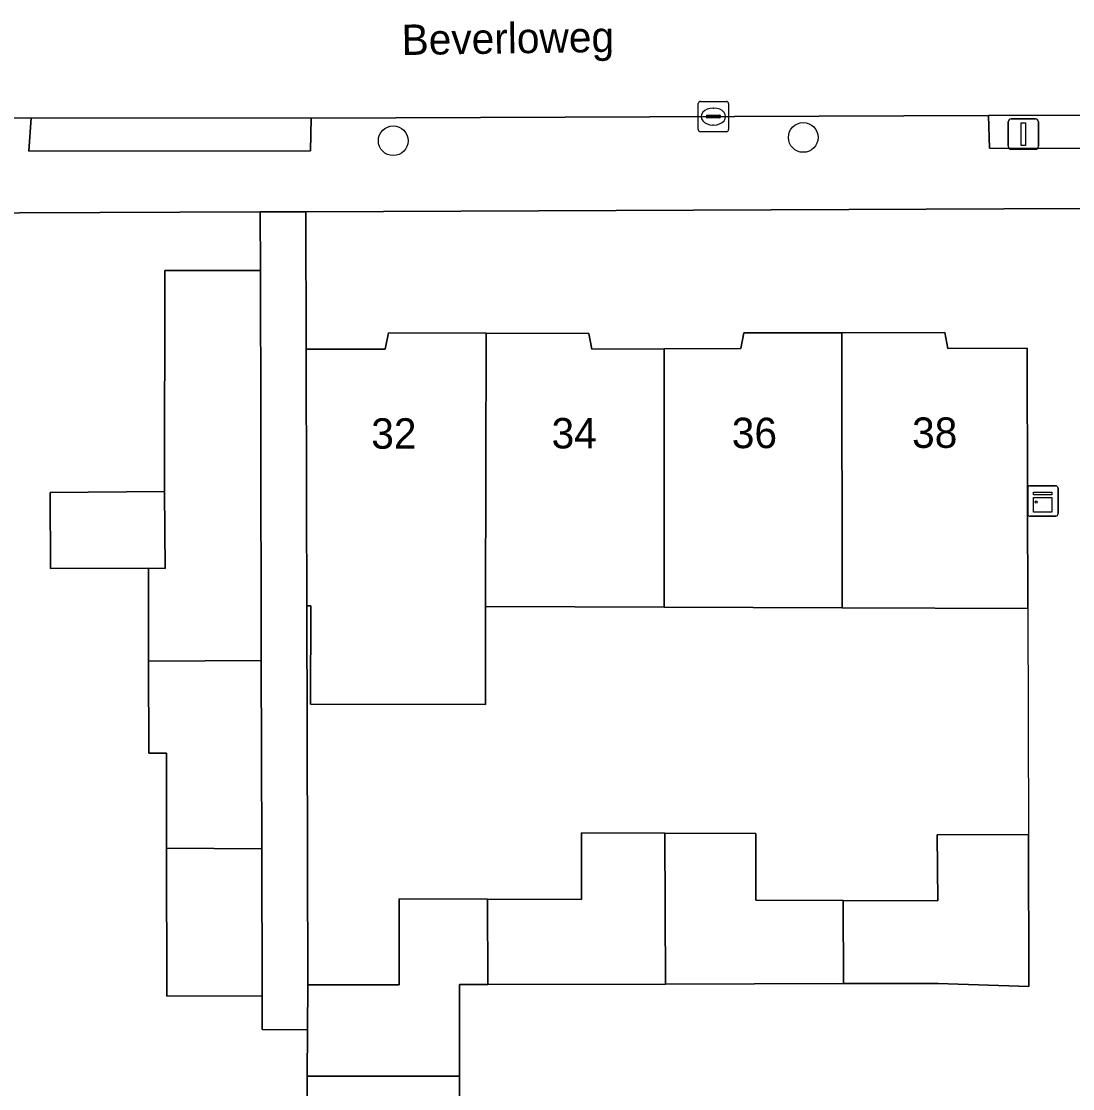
# Model space of a CAD drawing. Extents: x 160732 to 162107, y 387428 to 388479.
# Drawn here: x 161090.63 to 161125.2, y 388098.03 to 388133.13 of the extents above; entities that cross this region are included whole.
import ezdxf

# ---------------------------------------------------------------- set-up
doc = ezdxf.new("R2010")
doc.units = 0
for name, color, linetype in [('IMGEO_Boom', 7, 'Continuous'), ('IMGEO_Erf', 7, 'Continuous'), ('IMGEO_Kast', 7, 'Continuous'), ('IMGEO_Kolk', 7, 'Continuous'), ('IMGEO_Lichtmast', 7, 'Continuous'), ('IMGEO_Muur', 7, 'Continuous'), ('IMGEO_Openbare_ruimte_label', 7, 'Continuous'), ('IMGEO_Pand', 7, 'Continuous'), ('IMGEO_Pand_nummerreeks', 7, 'Continuous'), ('IMGEO_Rijbaan_lokaal_open', 7, 'Continuous'), ('IMGEO_Voetpad_open', 7, 'Continuous')]:
    doc.layers.add(name, color=color, linetype=linetype)

msp = doc.modelspace()

# ---------------------------------------------------------------- linework, layer by layer
at = {"layer": 'IMGEO_Boom'}
for centre in [(161116.346, 388129.315), (161102.862, 388129.207)]:
    msp.add_circle(centre, 0.489, dxfattribs=at)
at = {"layer": 'IMGEO_Erf'}
for points in [[(161130.593, 388126.998), (161099.983, 388126.872), (161100.002, 388122.354), (161102.602, 388122.352), (161102.71, 388122.884), (161105.922, 388122.876), (161109.289, 388122.868), (161109.397, 388122.356), (161111.776, 388122.366), (161114.294, 388122.376), (161114.386, 388122.892), (161117.616, 388122.893), (161120.996, 388122.895), (161121.1, 388122.377), (161123.704, 388122.389), (161123.718, 388117.39), (161123.728, 388113.82), (161117.624, 388113.843), (161111.774, 388113.865), (161105.899, 388113.888), (161105.891, 388110.659), (161100.146, 388110.68), (161100.158, 388113.909), (161100.023, 388113.91), (161100.053, 388101.44), (161103.053, 388101.448), (161103.053, 388104.269), (161105.958, 388104.258), (161109.053, 388104.246), (161109.053, 388106.446), (161111.796, 388106.435), (161114.783, 388106.424), (161114.783, 388104.224), (161117.659, 388104.213), (161120.765, 388104.201), (161120.75, 388106.382), (161123.749, 388106.39), (161123.763, 388101.39), (161120.783, 388101.49), (161117.669, 388101.483), (161111.811, 388101.469), (161105.975, 388101.455), (161105.045, 388101.453), (161105.045, 388098.434), (161105.045, 388095.415)], [(161098.485, 388126.866), (161074.731, 388126.768)], [(161100.024, 388097.115), (161100.033, 388098.434), (161100.043, 388099.962), (161098.554, 388099.972), (161098.551, 388101.083), (161095.422, 388101.076), (161095.41, 388105.939), (161095.403, 388109.066), (161094.824, 388109.065), (161094.817, 388112.09), (161094.81, 388115.145), (161091.591, 388115.138), (161091.584, 388117.637), (161095.336, 388117.665), (161095.354, 388124.944), (161098.493, 388124.936), (161098.485, 388126.866)]]:
    msp.add_lwpolyline(points, dxfattribs=at)
at = {"layer": 'IMGEO_Kast'}
for p, q in [((161123.8, 388117.859), (161124.641, 388117.859)), ((161124.641, 388117.859), (161123.8, 388117.859)), ((161123.725, 388116.934), (161123.725, 388117.775)), ((161123.725, 388117.775), (161123.725, 388116.934)), ((161124.725, 388117.784), (161124.725, 388116.943)), ((161124.725, 388116.943), (161124.725, 388117.784)), ((161124.65, 388116.859), (161123.809, 388116.859)), ((161123.809, 388116.859), (161124.65, 388116.859))]:
    msp.add_line(p, q, dxfattribs=at)
for points in [[(161123.92, 388117.649), (161124.52, 388117.649), (161124.52, 388117.564), (161123.92, 388117.564), (161123.92, 388117.649)], [(161123.92, 388117.474), (161124.52, 388117.474), (161124.52, 388116.985), (161123.92, 388116.985), (161123.92, 388117.474)]]:
    msp.add_lwpolyline(points, dxfattribs=at)
msp.add_circle((161124.004, 388117.323), 0.0377, dxfattribs=at)
for centre, start, end in [((161123.803, 388117.781), 92.4484, 184.2845), ((161123.803, 388117.781), 92.4484, 184.2845), ((161124.647, 388117.781), 2.4484, 94.2845), ((161124.647, 388117.781), 2.4484, 94.2845), ((161123.803, 388116.937), 182.4484, 274.2845), ((161123.803, 388116.937), 182.4484, 274.2845), ((161124.647, 388116.937), 272.4484, 4.2845), ((161124.647, 388116.937), 272.4484, 4.2845)]:
    msp.add_arc(centre, 0.0779, start, end, dxfattribs=at)
at = {"layer": 'IMGEO_Kolk'}
for p, q in [((161112.965, 388130.501), (161113.817, 388130.501)), ((161112.89, 388129.575), (161112.89, 388130.427)), ((161113.378, 388130.281), (161113.403, 388130.281)), ((161113.891, 388130.427), (161113.891, 388129.575)), ((161113.149, 388129.995), (161113.149, 388130.007)), ((161113.587, 388129.958), (161113.189, 388129.958)), ((161113.192, 388130.044), (161113.59, 388130.044)), ((161113.633, 388130.007), (161113.633, 388129.995)), ((161113.817, 388129.501), (161112.965, 388129.501)), ((161113.401, 388129.721), (161113.376, 388129.721))]:
    msp.add_line(p, q, dxfattribs=at)
for points in [[(161112.965, 388130.501), (161113.817, 388130.501)], [(161112.89, 388129.575), (161112.89, 388130.427)], [(161113.891, 388130.427), (161113.891, 388129.575)], [(161113.817, 388129.501), (161112.965, 388129.501)]]:
    msp.add_lwpolyline(points, dxfattribs=at)
for centre, radius, start, end in [((161112.967, 388130.425), 0.0765, 91.552, 178.448), ((161112.967, 388130.425), 0.0765, 91.552, 178.448), ((161113.815, 388130.425), 0.0765, 1.552, 88.448), ((161113.815, 388130.425), 0.0765, 1.552, 88.448), ((161113.189, 388130.004), 0.0403, 85.8775, 175.7526), ((161113.186, 388129.994), 0.0366, 178.938, 274.7102), ((161113.59, 388130.001), 0.043, 264.8664, 352.4533), ((161113.594, 388130.006), 0.0386, 1.7309, 96.639), ((161112.967, 388129.577), 0.0765, 181.552, 268.448), ((161112.967, 388129.577), 0.0765, 181.552, 268.448), ((161113.815, 388129.577), 0.0765, 271.552, 358.448), ((161113.815, 388129.577), 0.0765, 271.552, 358.448)]:
    msp.add_arc(centre, radius, start, end, dxfattribs=at)
for centre, major_axis, ratio, start_param, end_param in [((161113.377, 388130.001), (-0.387, 0.002), 0.722429, 4.712389, 7.853982), ((161113.402, 388130.001), (-0.39, 0.002), 0.717154, 1.570796, 4.712389)]:
    msp.add_ellipse(centre, major_axis=major_axis, ratio=ratio, start_param=start_param, end_param=end_param, dxfattribs=at)
at = {"layer": 'IMGEO_Lichtmast'}
for p, q in [((161123.087, 388129.026), (161123.087, 388129.826)), ((161123.087, 388129.826), (161123.087, 388129.026)), ((161123.187, 388129.926), (161123.977, 388129.926)), ((161123.977, 388129.926), (161123.187, 388129.926)), ((161124.077, 388129.826), (161124.077, 388129.026)), ((161124.077, 388129.026), (161124.077, 388129.826)), ((161123.977, 388128.926), (161123.187, 388128.926)), ((161123.187, 388128.926), (161123.977, 388128.926))]:
    msp.add_line(p, q, dxfattribs=at)
msp.add_lwpolyline([(161123.507, 388129.801), (161123.657, 388129.801), (161123.657, 388129.051), (161123.507, 388129.051), (161123.507, 388129.801)], dxfattribs=at)
for centre, start, end in [((161123.187, 388129.826), 90, 180), ((161123.187, 388129.826), 90, 180), ((161123.977, 388129.826), 0, 90), ((161123.977, 388129.826), 360, 90), ((161123.187, 388129.026), 180, 270), ((161123.187, 388129.026), 180, 270), ((161123.977, 388129.026), 270, 0), ((161123.977, 388129.026), 270, 0)]:
    msp.add_arc(centre, 0.1, start, end, dxfattribs=at)
at = {"layer": 'IMGEO_Muur'}
msp.add_lwpolyline([(161123.728, 388113.82), (161123.749, 388106.39)], dxfattribs=at)
at = {"layer": 'IMGEO_Pand'}
for points in [[(161098.524, 388112.114), (161098.505, 388119.937), (161098.493, 388124.936), (161095.354, 388124.944), (161095.336, 388117.665), (161095.363, 388115.141), (161094.81, 388115.145), (161094.817, 388112.09)], [(161105.922, 388122.876), (161102.71, 388122.884), (161102.602, 388122.352), (161100.002, 388122.354), (161100.014, 388117.355), (161100.023, 388113.91), (161100.158, 388113.909), (161100.146, 388110.68), (161105.891, 388110.659), (161105.899, 388113.888)], [(161105.899, 388113.888), (161111.774, 388113.865), (161111.776, 388122.366), (161109.397, 388122.356), (161109.289, 388122.868), (161105.922, 388122.876)], [(161111.774, 388113.865), (161117.624, 388113.843), (161117.616, 388122.893), (161114.386, 388122.892), (161114.294, 388122.376), (161111.776, 388122.366)], [(161123.728, 388113.82), (161123.718, 388117.39), (161123.704, 388122.389), (161121.1, 388122.377), (161120.996, 388122.895), (161117.616, 388122.893), (161117.624, 388113.843)], [(161095.336, 388117.665), (161091.584, 388117.637), (161091.591, 388115.138), (161094.81, 388115.145), (161095.363, 388115.141)], [(161094.817, 388112.09), (161094.824, 388109.065), (161095.403, 388109.066), (161095.41, 388105.939), (161098.539, 388105.913), (161098.524, 388112.114)], [(161105.975, 388101.498), (161105.975, 388101.455), (161111.811, 388101.469), (161111.796, 388106.435), (161109.053, 388106.446), (161109.053, 388104.246), (161105.958, 388104.258)], [(161111.811, 388101.469), (161117.669, 388101.483), (161117.659, 388104.213), (161114.783, 388104.224), (161114.783, 388106.424), (161111.796, 388106.435)], [(161120.783, 388101.49), (161123.763, 388101.39), (161123.749, 388106.39), (161120.75, 388106.382), (161120.765, 388104.201), (161117.659, 388104.213), (161117.669, 388101.483)], [(161095.41, 388105.939), (161095.422, 388101.076), (161098.551, 388101.083), (161098.539, 388105.913)], [(161105.045, 388101.453), (161105.975, 388101.455), (161105.975, 388101.498), (161105.958, 388104.258), (161103.053, 388104.269), (161103.053, 388101.448), (161100.053, 388101.44), (161100.043, 388099.962), (161100.033, 388098.434), (161105.045, 388098.434)], [(161105.045, 388095.415), (161105.045, 388098.434), (161100.033, 388098.434), (161100.024, 388097.115), (161100.044, 388095.415)]]:
    msp.add_lwpolyline(points, close=True, dxfattribs=at)
at = {"layer": 'IMGEO_Rijbaan_lokaal_open'}
for points in [[(161072.559, 388129.937), (161090.955, 388129.958)], [(161090.955, 388129.958), (161100.162, 388129.953)], [(161100.162, 388129.953), (161122.435, 388130.036)], [(161122.435, 388130.036), (161131.623, 388130.048)]]:
    msp.add_lwpolyline(points, dxfattribs=at)
at = {"layer": 'IMGEO_Voetpad_open'}
for points in [[(161149.577, 388130.075), (161148.814, 388130.087), (161131.623, 388130.048), (161131.616, 388128.954), (161122.469, 388128.958), (161122.435, 388130.036), (161100.162, 388129.953), (161100.142, 388128.877), (161090.884, 388128.863), (161090.955, 388129.958), (161072.559, 388129.937), (161072.618, 388126.065)], [(161074.731, 388126.768), (161098.485, 388126.866), (161099.983, 388126.872), (161130.593, 388126.998), (161136.679, 388127.008), (161139.701, 388127.012), (161144.21, 388127.021), (161145.129, 388127.023), (161149.679, 388126.939)]]:
    msp.add_lwpolyline(points, dxfattribs=at)
for points in [[(161100.162, 388129.953), (161090.955, 388129.958), (161090.884, 388128.863), (161100.142, 388128.877)], [(161122.469, 388128.958), (161131.616, 388128.954), (161131.623, 388130.048), (161122.435, 388130.036)], [(161100.023, 388113.91), (161100.014, 388117.355), (161100.002, 388122.354), (161099.983, 388126.872), (161098.485, 388126.866), (161098.493, 388124.936), (161098.505, 388119.937), (161098.524, 388112.114), (161098.539, 388105.913), (161098.551, 388101.083), (161098.554, 388099.972), (161100.043, 388099.962), (161100.053, 388101.44)]]:
    msp.add_lwpolyline(points, close=True, dxfattribs=at)

# ---------------------------------------------------------------- texts
at = {"layer": 'IMGEO_Openbare_ruimte_label'}
msp.add_text('Beverloweg', height=1, rotation=0.8594, dxfattribs=at).set_placement((161103.144, 388132.025))
at = {"layer": 'IMGEO_Pand_nummerreeks'}
for s, rotation, p in [('32', 0.0859, (161102.14, 388119.077)), ('34', 0.0846, (161108.07, 388119.086)), ('36', 0.0846, (161113.995, 388119.095)), ('38', 0.0846, (161119.924, 388119.104))]:
    msp.add_text(s, height=1, rotation=rotation, dxfattribs=at).set_placement(p)

doc.saveas('drawing.dxf')
